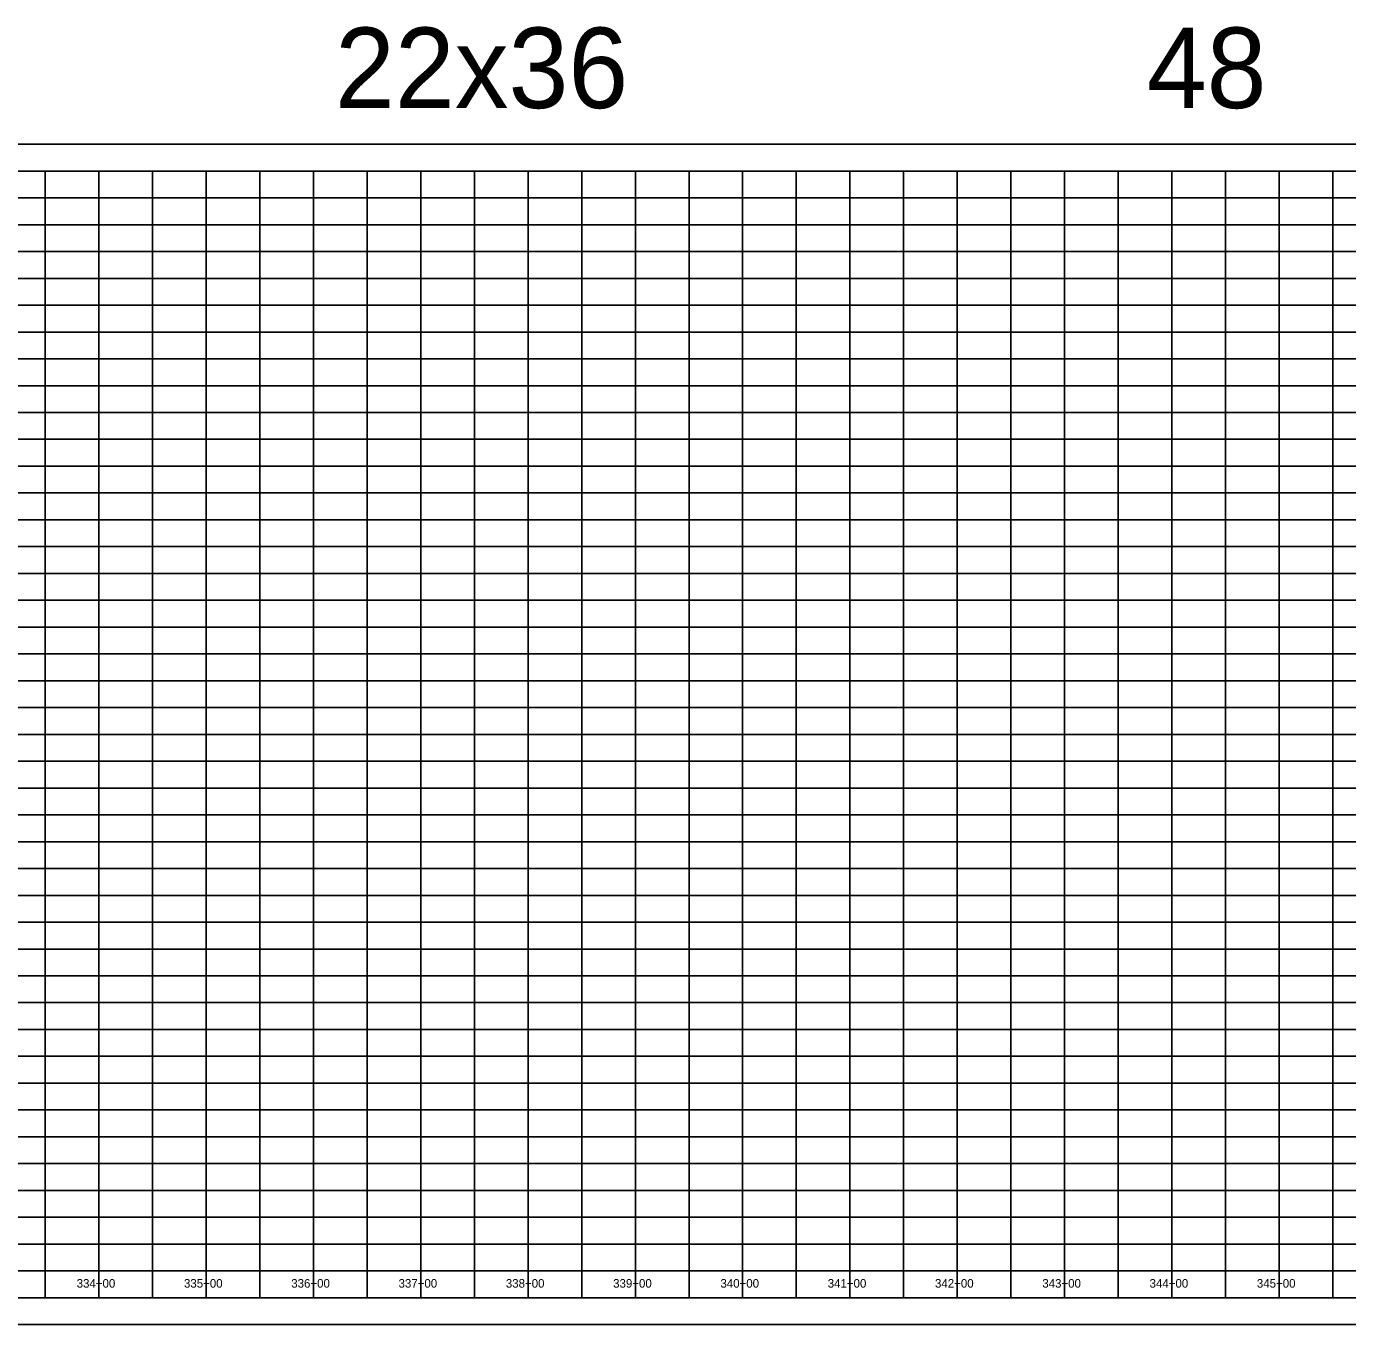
# Model space of a CAD drawing. Extents: x 1873632 to 1926512, y 813126 to 836257.
# Drawn here: x 1911695 to 1912927, y 827963 to 829173 of the extents above; entities that cross this region are included whole.
import ezdxf

# ---------------------------------------------------------------- set-up
doc = ezdxf.new("R2010")
doc.units = 0
for name, color, linetype in [('RD_DDB_StaTX', 7, 'Continuous'), ('RD_PD_WallFill', 7, 'Continuous'), ('RD_SHT_IplotShp', 7, 'Continuous')]:
    doc.layers.add(name, color=color, linetype=linetype)

msp = doc.modelspace()

# ---------------------------------------------------------------- linework, layer by layer
at = {"layer": 'RD_PD_WallFill'}
for p, q in [((1910412.9, 829038.1), (1915762.9, 829038.1)), ((1910412.9, 829038.1), (1912162.9, 829038.1)), ((1911712.9, 827988.1), (1911712.9, 829038.1)), ((1911712.9, 827988.1), (1911712.9, 829038.1)), ((1911762.9, 827988.1), (1911762.9, 829038.1)), ((1911762.9, 827988.1), (1911762.9, 829038.1)), ((1911812.9, 827988.1), (1911812.9, 829038.1)), ((1911812.9, 827988.1), (1911812.9, 829038.1)), ((1911862.9, 827988.1), (1911862.9, 829038.1)), ((1911862.9, 827988.1), (1911862.9, 829038.1)), ((1911912.9, 827988.1), (1911912.9, 829038.1)), ((1911912.9, 827988.1), (1911912.9, 829038.1)), ((1911962.9, 827988.1), (1911962.9, 829038.1)), ((1911962.9, 827988.1), (1911962.9, 829038.1)), ((1912012.9, 827988.1), (1912012.9, 829038.1)), ((1912012.9, 827988.1), (1912012.9, 829038.1)), ((1912062.9, 827988.1), (1912062.9, 829038.1)), ((1912062.9, 827988.1), (1912062.9, 829038.1)), ((1912112.9, 827988.1), (1912112.9, 829038.1)), ((1912112.9, 827988.1), (1912112.9, 829038.1)), ((1912162.9, 827988.1), (1912162.9, 829038.1)), ((1912162.9, 827988.1), (1912162.9, 829038.1)), ((1912212.9, 827988.1), (1912212.9, 829038.1)), ((1912212.9, 827988.1), (1912212.9, 829038.1)), ((1912262.9, 827988.1), (1912262.9, 829038.1)), ((1912262.9, 827988.1), (1912262.9, 829038.1)), ((1912312.9, 827988.1), (1912312.9, 829038.1)), ((1912312.9, 827988.1), (1912312.9, 829038.1)), ((1912362.9, 827988.1), (1912362.9, 829038.1)), ((1912362.9, 827988.1), (1912362.9, 829038.1)), ((1912412.9, 827988.1), (1912412.9, 829038.1)), ((1912412.9, 827988.1), (1912412.9, 829038.1)), ((1912462.9, 827988.1), (1912462.9, 829038.1)), ((1912462.9, 827988.1), (1912462.9, 829038.1)), ((1912512.9, 827988.1), (1912512.9, 829038.1)), ((1912512.9, 827988.1), (1912512.9, 829038.1)), ((1912562.9, 827988.1), (1912562.9, 829038.1)), ((1912562.9, 827988.1), (1912562.9, 829038.1)), ((1912612.9, 827988.1), (1912612.9, 829038.1)), ((1912612.9, 827988.1), (1912612.9, 829038.1)), ((1912662.9, 827988.1), (1912662.9, 829038.1)), ((1912662.9, 827988.1), (1912662.9, 829038.1)), ((1912712.9, 827988.1), (1912712.9, 829038.1)), ((1912712.9, 827988.1), (1912712.9, 829038.1)), ((1912762.9, 827988.1), (1912762.9, 829038.1)), ((1912762.9, 827988.1), (1912762.9, 829038.1)), ((1912812.9, 827988.1), (1912812.9, 829038.1)), ((1912812.9, 827988.1), (1912812.9, 829038.1)), ((1912862.9, 827988.1), (1912862.9, 829038.1)), ((1912862.9, 827988.1), (1912862.9, 829038.1)), ((1912912.9, 827988.1), (1912912.9, 829038.1)), ((1912912.9, 827988.1), (1912912.9, 829038.1)), ((1910862.9, 829013.1), (1915762.9, 829013.1)), ((1910862.9, 829013.1), (1915762.9, 829013.1)), ((1910862.9, 828988.1), (1915762.9, 828988.1)), ((1910862.9, 828963.1), (1915762.9, 828963.1)), ((1910862.9, 828938.1), (1915762.9, 828938.1)), ((1910862.9, 828913.1), (1915762.9, 828913.1)), ((1910412.9, 828888.1), (1915762.9, 828888.1)), ((1910412.9, 828863.1), (1915762.9, 828863.1)), ((1910412.9, 828838.1), (1915762.9, 828838.1)), ((1910412.9, 828813.1), (1915762.9, 828813.1)), ((1910412.9, 828788.1), (1915762.9, 828788.1)), ((1910412.9, 828763.1), (1915762.9, 828763.1)), ((1910412.9, 828738.1), (1915762.9, 828738.1)), ((1910412.9, 828713.1), (1915762.9, 828713.1)), ((1910412.9, 828688.1), (1915762.9, 828688.1)), ((1910412.9, 828663.1), (1915762.9, 828663.1)), ((1910412.9, 828638.1), (1915762.9, 828638.1)), ((1910412.9, 828613.1), (1915762.9, 828613.1)), ((1910412.9, 828588.1), (1915762.9, 828588.1)), ((1910412.9, 828563.1), (1915762.9, 828563.1)), ((1910412.9, 828538.1), (1915762.9, 828538.1)), ((1910412.9, 828513.1), (1915762.9, 828513.1)), ((1910412.9, 828488.1), (1915762.9, 828488.1)), ((1910412.9, 828463.1), (1915762.9, 828463.1)), ((1910412.9, 828438.1), (1915762.9, 828438.1)), ((1910412.9, 828413.1), (1915762.9, 828413.1)), ((1910412.9, 828388.1), (1915762.9, 828388.1)), ((1910412.9, 828363.1), (1915762.9, 828363.1)), ((1910412.9, 828338.1), (1915762.9, 828338.1)), ((1910412.9, 828313.1), (1915762.9, 828313.1)), ((1910412.9, 828288.1), (1915762.9, 828288.1)), ((1910412.9, 828263.1), (1915762.9, 828263.1)), ((1910412.9, 828238.1), (1915762.9, 828238.1)), ((1910412.9, 828213.1), (1915762.9, 828213.1)), ((1910412.9, 828188.1), (1915762.9, 828188.1)), ((1910412.9, 828163.1), (1915762.9, 828163.1)), ((1910412.9, 828138.1), (1915762.9, 828138.1)), ((1910412.9, 828113.1), (1915762.9, 828113.1)), ((1910412.9, 828088.1), (1915762.9, 828088.1)), ((1910412.9, 828063.1), (1915762.9, 828063.1)), ((1910412.9, 828038.1), (1915762.9, 828038.1)), ((1910412.9, 828013.1), (1915762.9, 828013.1)), ((1910412.9, 827988.1), (1915762.9, 827988.1)), ((1910412.9, 827988.1), (1915762.9, 827988.1))]:
    msp.add_line(p, q, dxfattribs=at)
at = {"layer": 'RD_SHT_IplotShp'}
msp.add_lwpolyline([(1910387.9, 827963.1), (1915787.9, 827963.1), (1915787.9, 829063.1), (1910387.9, 829063.1)], close=True, dxfattribs=at)

# ---------------------------------------------------------------- texts
at = {"layer": 'RD_DDB_StaTX'}
for s, p in [('334+00', (1911742.2, 827997.5)), ('335+00', (1911842.2, 827997.5)), ('336+00', (1911942.2, 827997.5)), ('337+00', (1912042.2, 827997.5)), ('338+00', (1912142.2, 827997.5)), ('339+00', (1912242.2, 827997.5)), ('340+00', (1912342.2, 827997.5)), ('341+00', (1912442.2, 827997.5)), ('342+00', (1912542.2, 827997.5)), ('343+00', (1912642.2, 827997.5)), ('344+00', (1912742.2, 827997.5)), ('345+00', (1912842.2, 827997.5))]:
    msp.add_text(s, height=8, dxfattribs=at).set_placement(p)
at = {"layer": 'RD_PD_WallFill'}
for s, p in [('22x36', (1911983, 829096.8)), ('22x36', (1911983, 829096.8)), ('48', (1912739.6, 829096.8)), ('48', (1912739.6, 829096.8))]:
    msp.add_text(s, height=75, dxfattribs=at).set_placement(p)

doc.saveas('drawing.dxf')
